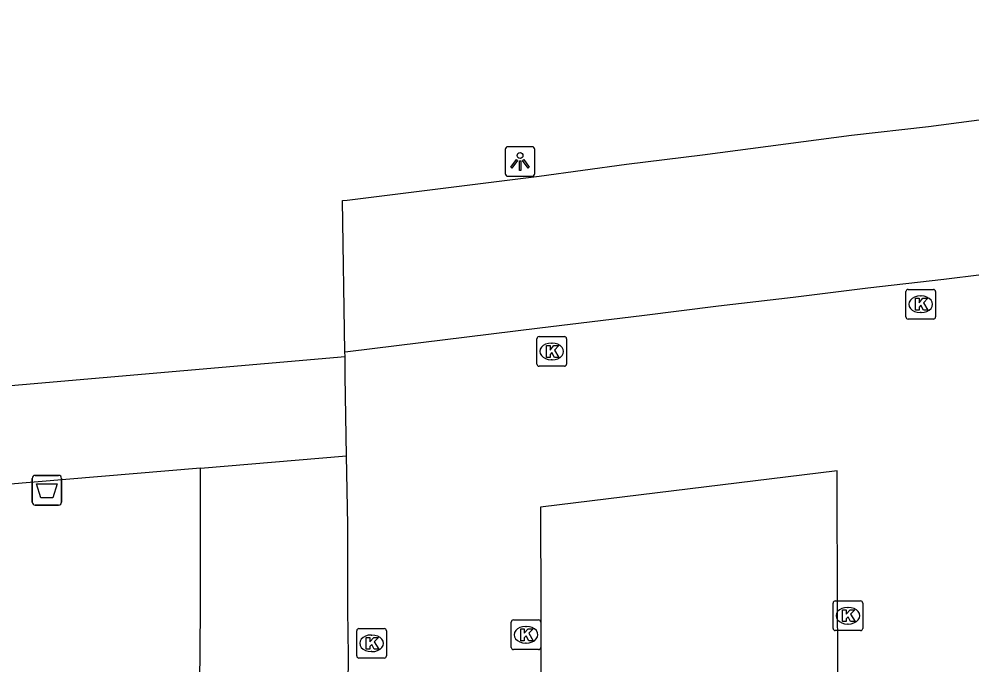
# Model space of a CAD drawing. Extents: x 161477 to 163040, y 383680 to 384868.
# Drawn here: x 162509.67 to 162541.81, y 384583.25 to 384605.02 of the extents above; entities that cross this region are included whole.
import ezdxf

# ---------------------------------------------------------------- set-up
doc = ezdxf.new("R2010")
doc.units = 0
for name, color, linetype in [('IMGEO_Afvalbak', 7, 'Continuous'), ('IMGEO_Kolk', 7, 'Continuous'), ('IMGEO_Lichtpunt', 7, 'Continuous'), ('IMGEO_Parkeervlak_open', 7, 'Continuous'), ('IMGEO_Rijbaan_lokaal_open', 7, 'Continuous'), ('IMGEO_Voetpad_open', 7, 'Continuous')]:
    doc.layers.add(name, color=color, linetype=linetype)

msp = doc.modelspace()

# ---------------------------------------------------------------- linework, layer by layer
at = {"layer": 'IMGEO_Afvalbak'}
for p, q in [((162510.115, 384588.74), (162510.115, 384589.54)), ((162510.115, 384589.54), (162510.115, 384588.74)), ((162510.215, 384589.64), (162511.005, 384589.64)), ((162511.005, 384589.64), (162510.215, 384589.64)), ((162511.105, 384589.54), (162511.105, 384588.74)), ((162511.105, 384588.74), (162511.105, 384589.54)), ((162511.005, 384588.64), (162510.215, 384588.64)), ((162510.215, 384588.64), (162511.005, 384588.64))]:
    msp.add_line(p, q, dxfattribs=at)
msp.add_lwpolyline([(162510.258, 384589.354), (162510.962, 384589.354), (162510.813, 384588.884), (162510.407, 384588.884), (162510.258, 384589.354)], dxfattribs=at)
for centre, start, end in [((162510.215, 384589.54), 90, 180), ((162510.215, 384589.54), 90, 180), ((162511.005, 384589.54), 0, 90), ((162511.005, 384589.54), 360, 90), ((162510.215, 384588.74), 180, 270), ((162510.215, 384588.74), 180, 270), ((162511.005, 384588.74), 270, 0), ((162511.005, 384588.74), 270, 0)]:
    msp.add_arc(centre, 0.1, start, end, dxfattribs=at)
at = {"layer": 'IMGEO_Kolk'}
for p, q in [((162539.653, 384595.908), (162540.505, 384595.908)), ((162539.578, 384594.982), (162539.578, 384595.834)), ((162540.066, 384595.688), (162540.091, 384595.688)), ((162540.579, 384595.834), (162540.579, 384594.982)), ((162540.505, 384594.908), (162539.653, 384594.908)), ((162540.089, 384595.128), (162540.064, 384595.128)), ((162527.21, 384594.317), (162528.062, 384594.317)), ((162527.135, 384593.391), (162527.135, 384594.243)), ((162527.623, 384594.097), (162527.648, 384594.097)), ((162528.136, 384594.243), (162528.136, 384593.391)), ((162528.062, 384593.317), (162527.21, 384593.317)), ((162527.646, 384593.537), (162527.621, 384593.537)), ((162537.122, 384584.483), (162537.122, 384585.335)), ((162537.197, 384585.409), (162538.049, 384585.409)), ((162538.123, 384585.335), (162538.123, 384584.483)), ((162537.61, 384585.189), (162537.635, 384585.189)), ((162526.267, 384583.841), (162526.267, 384584.693)), ((162526.342, 384584.767), (162527.194, 384584.767)), ((162527.268, 384584.693), (162527.268, 384583.841)), ((162537.633, 384584.629), (162537.608, 384584.629)), ((162521.059, 384583.552), (162521.059, 384584.404)), ((162521.134, 384584.478), (162521.986, 384584.478)), ((162522.06, 384584.404), (162522.06, 384583.552)), ((162526.755, 384584.547), (162526.78, 384584.547)), ((162538.049, 384584.409), (162537.197, 384584.409)), ((162521.547, 384584.258), (162521.572, 384584.258)), ((162526.778, 384583.987), (162526.753, 384583.987)), ((162521.57, 384583.698), (162521.545, 384583.698)), ((162527.194, 384583.767), (162526.342, 384583.767)), ((162521.986, 384583.478), (162521.134, 384583.478))]:
    msp.add_line(p, q, dxfattribs=at)
for points in [[(162539.653, 384595.908), (162540.505, 384595.908)], [(162539.578, 384594.982), (162539.578, 384595.834)], [(162539.899, 384595.608), (162540.022, 384595.608), (162540.022, 384595.457), (162540.152, 384595.608), (162540.316, 384595.608), (162540.17, 384595.457), (162540.323, 384595.208), (162540.171, 384595.208), (162540.086, 384595.372), (162540.022, 384595.305), (162540.022, 384595.208), (162539.899, 384595.208), (162539.899, 384595.608)], [(162540.579, 384595.834), (162540.579, 384594.982)], [(162540.505, 384594.908), (162539.653, 384594.908)], [(162527.21, 384594.317), (162528.062, 384594.317)], [(162527.135, 384593.391), (162527.135, 384594.243)], [(162527.456, 384594.017), (162527.579, 384594.017), (162527.579, 384593.866), (162527.709, 384594.017), (162527.873, 384594.017), (162527.727, 384593.866), (162527.88, 384593.617), (162527.728, 384593.617), (162527.643, 384593.781), (162527.579, 384593.714), (162527.579, 384593.617), (162527.456, 384593.617), (162527.456, 384594.017)], [(162528.136, 384594.243), (162528.136, 384593.391)], [(162528.062, 384593.317), (162527.21, 384593.317)], [(162537.122, 384584.483), (162537.122, 384585.335)], [(162537.197, 384585.409), (162538.049, 384585.409)], [(162538.123, 384585.335), (162538.123, 384584.483)], [(162537.443, 384585.109), (162537.566, 384585.109), (162537.566, 384584.958), (162537.696, 384585.109), (162537.86, 384585.109), (162537.714, 384584.958), (162537.867, 384584.709), (162537.715, 384584.709), (162537.63, 384584.873), (162537.566, 384584.806), (162537.566, 384584.709), (162537.443, 384584.709), (162537.443, 384585.109)], [(162526.267, 384583.841), (162526.267, 384584.693)], [(162526.342, 384584.767), (162527.194, 384584.767)], [(162527.268, 384584.693), (162527.268, 384583.841)], [(162521.059, 384583.552), (162521.059, 384584.404)], [(162521.134, 384584.478), (162521.986, 384584.478)], [(162522.06, 384584.404), (162522.06, 384583.552)], [(162526.588, 384584.467), (162526.711, 384584.467), (162526.711, 384584.316), (162526.841, 384584.467), (162527.005, 384584.467), (162526.859, 384584.316), (162527.012, 384584.067), (162526.86, 384584.067), (162526.775, 384584.231), (162526.711, 384584.164), (162526.711, 384584.067), (162526.588, 384584.067), (162526.588, 384584.467)], [(162538.049, 384584.409), (162537.197, 384584.409)], [(162521.38, 384584.178), (162521.503, 384584.178), (162521.503, 384584.027), (162521.633, 384584.178), (162521.797, 384584.178), (162521.651, 384584.027), (162521.804, 384583.778), (162521.652, 384583.778), (162521.567, 384583.942), (162521.503, 384583.875), (162521.503, 384583.778), (162521.38, 384583.778), (162521.38, 384584.178)], [(162527.194, 384583.767), (162526.342, 384583.767)], [(162521.986, 384583.478), (162521.134, 384583.478)]]:
    msp.add_lwpolyline(points, dxfattribs=at)
for centre, start, end in [((162539.655, 384595.832), 91.552, 178.448), ((162539.655, 384595.832), 91.552, 178.448), ((162540.503, 384595.832), 1.552, 88.448), ((162540.503, 384595.832), 1.552, 88.448), ((162539.655, 384594.984), 181.552, 268.448), ((162539.655, 384594.984), 181.552, 268.448), ((162540.503, 384594.984), 271.552, 358.448), ((162540.503, 384594.984), 271.552, 358.448), ((162527.212, 384594.241), 91.552, 178.448), ((162527.212, 384594.241), 91.552, 178.448), ((162528.06, 384594.241), 1.552, 88.448), ((162528.06, 384594.241), 1.552, 88.448), ((162527.212, 384593.393), 181.552, 268.448), ((162527.212, 384593.393), 181.552, 268.448), ((162528.06, 384593.393), 271.552, 358.448), ((162528.06, 384593.393), 271.552, 358.448), ((162537.199, 384585.333), 91.552, 178.448), ((162537.199, 384585.333), 91.552, 178.448), ((162538.047, 384585.333), 1.552, 88.448), ((162538.047, 384585.333), 1.552, 88.448), ((162526.344, 384584.691), 91.552, 178.448), ((162526.344, 384584.691), 91.552, 178.448), ((162527.192, 384584.691), 1.552, 88.448), ((162527.192, 384584.691), 1.552, 88.448), ((162521.136, 384584.402), 91.552, 178.448), ((162521.136, 384584.402), 91.552, 178.448), ((162521.984, 384584.402), 1.552, 88.448), ((162521.984, 384584.402), 1.552, 88.448), ((162537.199, 384584.485), 181.552, 268.448), ((162537.199, 384584.485), 181.552, 268.448), ((162538.047, 384584.485), 271.552, 358.448), ((162538.047, 384584.485), 271.552, 358.448), ((162526.344, 384583.843), 181.552, 268.448), ((162526.344, 384583.843), 181.552, 268.448), ((162527.192, 384583.843), 271.552, 358.448), ((162527.192, 384583.843), 271.552, 358.448), ((162521.136, 384583.554), 181.552, 268.448), ((162521.136, 384583.554), 181.552, 268.448), ((162521.984, 384583.554), 271.552, 358.448), ((162521.984, 384583.554), 271.552, 358.448)]:
    msp.add_arc(centre, 0.0765, start, end, dxfattribs=at)
for centre, major_axis, ratio, start_param, end_param in [((162540.065, 384595.408), (-0.387, 0.002), 0.722429, 4.712389, 7.853982), ((162540.09, 384595.408), (-0.39, 0.002), 0.717154, 1.570796, 4.712389), ((162527.622, 384593.817), (-0.387, 0.002), 0.722429, 4.712389, 7.853982), ((162527.647, 384593.817), (-0.39, 0.002), 0.717154, 1.570796, 4.712389), ((162537.609, 384584.909), (-0.387, 0.002), 0.722429, 4.712389, 7.853982), ((162537.634, 384584.909), (-0.39, 0.002), 0.717154, 1.570796, 4.712389), ((162526.754, 384584.267), (-0.387, 0.002), 0.722429, 4.712389, 7.853982), ((162526.779, 384584.267), (-0.39, 0.002), 0.717154, 1.570796, 4.712389), ((162521.546, 384583.978), (-0.387, 0.002), 0.722429, 4.712389, 7.853982), ((162521.571, 384583.978), (-0.39, 0.002), 0.717154, 1.570796, 4.712389)]:
    msp.add_ellipse(centre, major_axis=major_axis, ratio=ratio, start_param=start_param, end_param=end_param, dxfattribs=at)
at = {"layer": 'IMGEO_Lichtpunt'}
for p, q in [((162526.97, 384600.718), (162526.162, 384600.718)), ((162526.97, 384600.718), (162526.162, 384600.718)), ((162526.068, 384600.623), (162526.068, 384599.816)), ((162526.068, 384600.623), (162526.068, 384599.816)), ((162527.064, 384599.816), (162527.064, 384600.623)), ((162527.064, 384599.816), (162527.064, 384600.623)), ((162526.162, 384599.722), (162526.97, 384599.722)), ((162526.162, 384599.722), (162526.97, 384599.722))]:
    msp.add_line(p, q, dxfattribs=at)
for points in [[(162526.442, 384600.287), (162526.481, 384600.259), (162526.293, 384599.997), (162526.255, 384600.024), (162526.442, 384600.287)], [(162526.544, 384600.239), (162526.591, 384600.239), (162526.591, 384599.917), (162526.544, 384599.917), (162526.544, 384600.239)], [(162526.654, 384600.259), (162526.692, 384600.286), (162526.879, 384600.024), (162526.84, 384599.996), (162526.654, 384600.259)]]:
    msp.add_lwpolyline(points, dxfattribs=at)
msp.add_circle((162526.567, 384600.421), 0.0994, dxfattribs=at)
for centre, start, end in [((162526.162, 384600.623), 90, 180), ((162526.162, 384600.623), 90, 180), ((162526.97, 384600.623), 0, 90), ((162526.97, 384600.623), 0, 90), ((162526.162, 384599.816), 180, 270), ((162526.162, 384599.816), 180, 270), ((162526.97, 384599.816), 270, 0), ((162526.97, 384599.816), 270, 360)]:
    msp.add_arc(centre, 0.0946, start, end, dxfattribs=at)
at = {"layer": 'IMGEO_Parkeervlak_open'}
for points in [[(162520.662, 384593.801), (162520.581, 384598.905), (162520.741, 384598.922), (162527.212, 384599.731), (162530.152, 384600.136), (162532.716, 384600.444), (162537.74, 384601.109), (162540.342, 384601.403), (162542.819, 384601.722), (162545.332, 384602.008), (162547.89, 384602.309), (162550.485, 384602.607), (162552.99, 384602.91), (162555.57, 384603.179), (162558.022, 384603.486), (162560.662, 384603.785), (162563.201, 384604.112), (162565.722, 384604.458), (162568.306, 384604.726), (162570.711, 384605.022), (162571.271, 384599.978)], [(162520.835, 384564.816), (162515.816, 384564.855), (162515.778, 384567.164), (162515.768, 384569.743), (162515.782, 384572.332), (162515.789, 384574.916), (162515.779, 384577.439), (162515.761, 384580.006), (162515.77, 384582.584), (162515.796, 384585.11), (162515.791, 384587.661), (162515.789, 384589.888)]]:
    msp.add_lwpolyline(points, dxfattribs=at)
at = {"layer": 'IMGEO_Rijbaan_lokaal_open'}
for points in [[(162520.662, 384593.801), (162520.764, 384593.814), (162527.239, 384594.613), (162530.678, 384595.034), (162533.255, 384595.352), (162535.773, 384595.652), (162538.299, 384595.963), (162540.857, 384596.257), (162543.399, 384596.574), (162545.933, 384596.883), (162548.492, 384597.207), (162551.029, 384597.525), (162553.585, 384597.838), (162556.126, 384598.146), (162557.678, 384598.31), (162558.67, 384598.454), (162561.247, 384598.767), (162563.794, 384599.08), (162568.842, 384599.684), (162571.271, 384599.978)], [(162520.665, 384593.644), (162520.662, 384593.801)], [(162520.718, 384590.303), (162520.675, 384592.979), (162520.665, 384593.644)], [(162520.835, 384564.816), (162520.795, 384567.192), (162520.786, 384569.734), (162520.784, 384572.296), (162520.765, 384574.854), (162520.761, 384579.989), (162520.772, 384582.546), (162520.779, 384583.57), (162520.762, 384585.096), (162520.755, 384587.968), (162520.718, 384590.303)], [(162537.311, 384575.518), (162537.274, 384579.006), (162537.284, 384581.599), (162537.288, 384584.133), (162537.272, 384584.851), (162537.258, 384589.797), (162527.261, 384588.569), (162527.265, 384585.114), (162527.273, 384582.555), (162527.285, 384579.998), (162527.276, 384577.441), (162527.285, 384574.868), (162527.313, 384569.751), (162527.326, 384568.56), (162527.32, 384567.219), (162527.346, 384564.747)]]:
    msp.add_lwpolyline(points, dxfattribs=at)
at = {"layer": 'IMGEO_Voetpad_open'}
for points in [[(162504.34, 384592.229), (162520.665, 384593.644)], [(162515.789, 384589.888), (162520.718, 384590.303)], [(162515.789, 384589.888), (162504.693, 384588.952)]]:
    msp.add_lwpolyline(points, dxfattribs=at)

doc.saveas('drawing.dxf')
